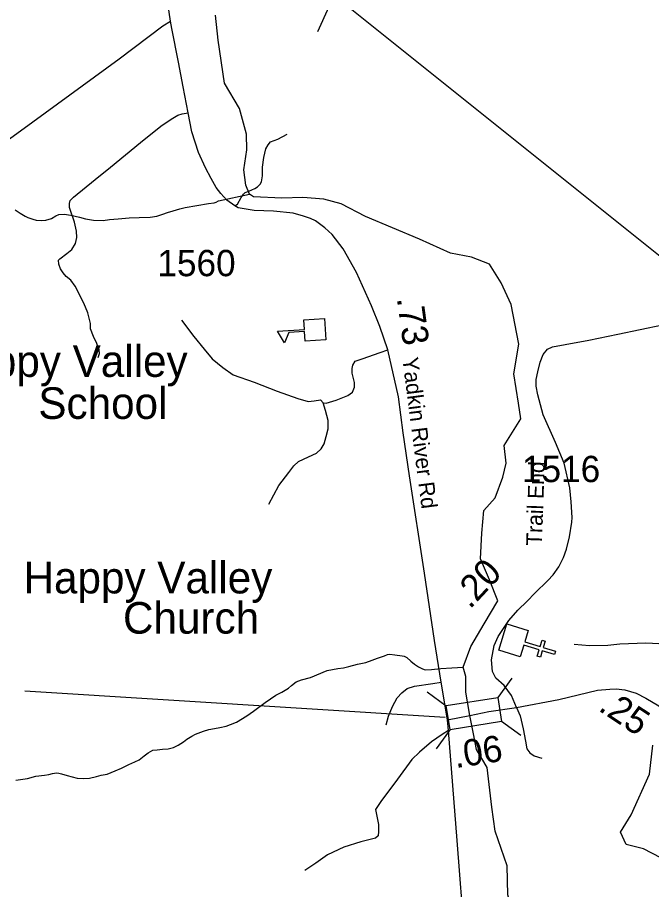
# Model space of a CAD drawing. Extents: x 1159738 to 1321356, y 736314 to 882035.
# Drawn here: x 1241075 to 1244087, y 824270 to 828411 of the extents above; entities that cross this region are included whole.
import ezdxf

# ---------------------------------------------------------------- set-up
doc = ezdxf.new("R2010")
doc.units = 0
for name, color, linetype in [('Exist Cultural Church CELL', 7, 'Continuous'), ('Exist Cultural Church Label', 7, 'Continuous'), ('Exist Cultural Educational Facility High CELL', 7, 'Continuous'), ('Exist Cultural Educational Facility High Label', 7, 'Continuous'), ('Exist Hydrographic Creek Single Shore', 7, 'Continuous'), ('Exist Hydrographic Misc Water Feature', 7, 'Continuous'), ('Exist Road Non-System Type 51', 7, 'Continuous'), ('Exist Road Primary NC Attributed', 7, 'Continuous'), ('Exist Road Primary NC Mileage Hundredths English Label', 7, 'Continuous'), ('Exist Road Primary NC Structure Standard Bridge CELL', 7, 'Continuous'), ('Exist Road Primary NC Structure Standard Bridge Number Label', 7, 'Continuous'), ('Exist Road Secondary Mileage Hundredths English Label', 7, 'Continuous'), ('Exist Road Secondary Structure Standard Bridge Number Label', 7, 'Continuous'), ('Exist Road Secondary Type 20 Attributed', 7, 'Continuous'), ('Exist Road Secondary Type 51 Attributed', 7, 'Continuous'), ('Exist Road Secondary Type 51 Label', 7, 'Continuous'), ('Exist Road Secondary Type 51 Number Label', 7, 'Continuous')]:
    doc.layers.add(name, color=color, linetype=linetype)

msp = doc.modelspace()

# ---------------------------------------------------------------- linework, layer by layer
at = {"layer": 'Exist Cultural Church CELL'}
msp.add_lwpolyline([(1243501.1, 825500.3), (1243484.7, 825445.7), (1243557.6, 825423.7), (1243566.8, 825454.3), (1243582.1, 825449.7), (1243572.9, 825419.1), (1243630.4, 825401.6), (1243625.8, 825386.3), (1243568.2, 825403.7), (1243559, 825373.1), (1243543.7, 825377.7), (1243552.9, 825408.4), (1243480.1, 825430.4), (1243463.3, 825375.3), (1243361.4, 825406.1), (1243399.2, 825531.1)], close=True, dxfattribs=at)
at = {"layer": 'Exist Cultural Educational Facility High CELL'}
msp.add_lwpolyline([(1242539.8, 826880.8), (1242442.1, 826874.1), (1242438.9, 826920.1), (1242364, 826914.9), (1242343, 826866.4), (1242310, 826920.9), (1242438.3, 826929.7), (1242435.1, 826975.6), (1242532.8, 826982.3)], close=True, dxfattribs=at)
at = {"layer": 'Exist Hydrographic Creek Single Shore'}
for points in [[(1243223.9, 825097.1), (1243204.4, 825207.7), (1243204.4, 825281), (1243192.9, 825326.6), (1243228.8, 825424.3), (1243292.8, 825531.1), (1243356.8, 825640.9), (1243317.2, 825740.3), (1243274.5, 825840.9), (1243280.6, 825962.9), (1243289.8, 826069.7), (1243344.6, 826130.7), (1243381.2, 826228.3), (1243396.5, 826295.4), (1243387.3, 826377.8), (1243466.6, 826505.9), (1243454.4, 826579.1), (1243433, 826719.4), (1243457.4, 826859.7), (1243421, 827047.3), (1243372.2, 827151), (1243317.3, 827239.4), (1243232, 827273), (1243131.4, 827291.3), (1242985.1, 827358.4), (1242729, 827465.2), (1242613.2, 827526.2), (1242530.9, 827547.5), (1242430.3, 827556.7), (1242330.3, 827552.8), (1242196.1, 827559), (1242177.3, 827571.9), (1242159, 827614.6), (1242149.8, 827687.8), (1242165.1, 827782.4), (1242162.5, 827857.4), (1242129, 827979.4), (1242058.9, 828098.4), (1242028.6, 828302.6), (1242016.2, 828421.7)], [(1243932.2, 823669.2), (1243798.1, 823754.5), (1243612.2, 823928.4), (1243514.6, 824035.1), (1243420.1, 824184.6), (1243404.9, 824245.6), (1243401.8, 824382.9), (1243343.9, 824547.6), (1243328.7, 824660.5), (1243305.8, 824849.3), (1243255.5, 824935), (1243241, 825009.5), (1243223.9, 825097.1)]]:
    msp.add_lwpolyline(points, dxfattribs=at)
at = {"layer": 'Exist Hydrographic Misc Water Feature'}
for points in [[(1241063.4, 827497), (1241087.1, 827482.4), (1241110.7, 827467.7), (1241124.5, 827461.4), (1241148.4, 827452.8), (1241164.3, 827448.3), (1241190.2, 827447.7), (1241210.2, 827449.1), (1241236.4, 827456.5), (1241256.8, 827469.9), (1241271, 827475.6), (1241297.1, 827477), (1241328.9, 827472.2), (1241368.7, 827463.1), (1241398.4, 827454.3), (1241436.5, 827449.3), (1241482.3, 827446.2), (1241512.4, 827451.4), (1241552.6, 827454.3), (1241604.7, 827459), (1241652.8, 827461.7), (1241705, 827462.4), (1241737.1, 827467.6), (1241765.4, 827476.9), (1241787.6, 827484.2), (1241813.9, 827493.6), (1241846.1, 827502.9), (1241872.2, 827508.1), (1241982.8, 827527.3), (1242008.9, 827530.6), (1242019, 827534.4), (1242029.1, 827540.1), (1242177.3, 827571.9)], [(1241067.7, 824789), (1241121.9, 824797.7), (1241162.1, 824808.6), (1241202.4, 824813.6), (1241224.3, 824817), (1241240.5, 824820.6), (1241250.6, 824822.3), (1241258.7, 824824.2), (1241270.7, 824821.8), (1241284.5, 824819.4), (1241310.4, 824810.8), (1241358.1, 824799.5), (1241390, 824796.7), (1241416.2, 824798.1), (1241450.4, 824807.1), (1241472.6, 824812.6), (1241500.7, 824817.9), (1241539, 824832.9), (1241569.4, 824846.2), (1241603.9, 824863.3), (1241632.3, 824876.5), (1241652.5, 824886), (1241677, 824905.4), (1241695.4, 824918.9), (1241717.8, 824932.3), (1241737.8, 824933.8), (1241763.9, 824937.1), (1241790, 824938.5), (1241816.1, 824943.8), (1241838.4, 824955.3), (1241862.9, 824970.7), (1241879.2, 824984.2), (1241903.5, 824997.6), (1241919.8, 825007.2), (1241958.2, 825022.2), (1241984.4, 825029.5), (1242010.6, 825034.9), (1242036.8, 825040.2), (1242066.9, 825045.5), (1242087.1, 825052.9), (1242115.4, 825064.2), (1242164.3, 825095), (1242196.8, 825116.2), (1242251.9, 825158.7), (1242302.9, 825193.5), (1242331.3, 825206.7), (1242361.8, 825226), (1242376.1, 825239.6), (1242398.6, 825257), (1242424.8, 825266.4), (1242467.2, 825277.3), (1242546, 825309.3), (1242596.2, 825320), (1242624.4, 825323.2), (1242648.6, 825328.6), (1242690.9, 825339.6), (1242729.1, 825348.6), (1242759.6, 825359.8), (1242785.8, 825369.1), (1242799.8, 825372.8), (1242818, 825380.3), (1242832.2, 825385.9), (1242844.3, 825387.6), (1242868.1, 825385), (1242902.1, 825380.2), (1242912, 825377.9), (1242923.9, 825371.5), (1242943.5, 825355), (1242961.1, 825340.6), (1242980.8, 825328.1), (1242998.6, 825317.6), (1243012.4, 825313.2), (1243042.5, 825314.5), (1243086.6, 825319.4), (1243138.8, 825322), (1243192.9, 825326.6)], [(1245953.3, 824421.2), (1245871.6, 824345.4), (1245812.6, 824270.6), (1245726, 824227.3), (1245655.2, 824191.8), (1245560.7, 824215.5), (1245419, 824270.6), (1245269.4, 824262.7), (1245080.5, 824247), (1244950.6, 824207.6), (1244809, 824164.3), (1244675.1, 824160.3), (1244466.5, 824247), (1244049.3, 824463.6), (1243966.7, 824483.3), (1243939.1, 824542.4), (1243990.3, 824625.1), (1244076.9, 824818.1), (1244092.6, 824955.9)]]:
    msp.add_lwpolyline(points, dxfattribs=at)
at = {"layer": 'Exist Road Non-System Type 51'}
for points in [[(1242791.8, 828887.2), (1242751.5, 828854.1), (1242710.8, 828832.1), (1242681.3, 828816), (1242596.7, 828714.8), (1242572.5, 828677.4), (1242569.2, 828651), (1242567, 828584), (1242569.2, 828512.5), (1242553.9, 828461.2), (1242500, 828343.5)], [(1241457.5, 826797.1), (1241463.9, 826815.4), (1241462.6, 826833.1), (1241451.9, 826862.1), (1241436.1, 826896.8), (1241422.2, 826932.2), (1241421, 826958.1), (1241409.6, 827008.6), (1241390, 827054.6), (1241348.5, 827135.7), (1241327.6, 827163.4), (1241306.8, 827181.1), (1241291.1, 827198.1), (1241279.7, 827217.1), (1241271.5, 827239.2), (1241269.6, 827258.1), (1241275.3, 827265.7), (1241310, 827290.9), (1241332.6, 827309.5), (1241350.9, 827337.9), (1241357.2, 827366.3), (1241355.3, 827396.6), (1241345.9, 827439.5), (1241321.9, 827508.3), (1241321.3, 827527.6), (1241325.1, 827541.4), (1241340.8, 827557.2), (1241444.3, 827641.8), (1241516.8, 827699.9), (1241658.7, 827817), (1241755.1, 827895.7), (1241804.9, 827928.5), (1241837.1, 827947.5), (1241856.6, 827953.1), (1241885.6, 827958.8)], [(1242107.4, 827516), (1242119.6, 827524.6), (1242138.1, 827555.8), (1242147.9, 827571.4), (1242156.9, 827580.4), (1242173.3, 827586.2), (1242202.1, 827598.5), (1242215.2, 827606.7), (1242227.1, 827619.8), (1242234.5, 827630.1), (1242239, 827659.7), (1242239.4, 827700.3), (1242245.1, 827746.8), (1242254.5, 827787.4), (1242265.2, 827806.7), (1242277.1, 827819.8), (1242311.9, 827832.6), (1242355.4, 827857.6)], [(1241854, 826974.1), (1241912.3, 826896.8), (1241961.2, 826835.3), (1241999, 826789.6), (1242051, 826748.6), (1242099.9, 826713.9), (1242199.2, 826679.2), (1242307.9, 826636.6), (1242407.2, 826601.9), (1242456.1, 826587.7), (1242484.4, 826590.8), (1242514.4, 826595.6), (1242527, 826581.4), (1242541.2, 826579.8), (1242588.5, 826594), (1242643.6, 826616.1), (1242665.7, 826631.8), (1242676.7, 826655.5), (1242676.7, 826677.6), (1242664.1, 826721.8), (1242664.1, 826743.8), (1242667.3, 826759.6), (1242679.9, 826778.5), (1242713, 826789.6), (1242798.1, 826819.5), (1242834, 826832.1)], [(1243709.4, 826036.5), (1243705.9, 826111), (1243698.8, 826176.9), (1243672.1, 826294.4), (1243630.3, 826393.2), (1243572.6, 826524.4), (1243546.8, 826618.8), (1243539.7, 826659.7), (1243539.7, 826692), (1243546.8, 826727.7), (1243558.4, 826774.8), (1243572.6, 826811.3), (1243593.1, 826835.4), (1243617.1, 826846.9), (1243676.7, 826858.5), (1243788.8, 826879), (1243927.5, 826907.5), (1244138.8, 826951.8)], [(1242268.5, 826099.5), (1242315.8, 826187.8), (1242364.7, 826250.9), (1242388.3, 826282.5), (1242410.4, 826303), (1242457.6, 826325.1), (1242495.5, 826342.4), (1242517.5, 826362.9), (1242531.7, 826386.6), (1242541.2, 826421.3), (1242550.6, 826457.6), (1242550.6, 826497), (1242538, 826544.3), (1242527, 826581.4)], [(1242826.4, 825051.5), (1242837.5, 825093.4), (1242857.2, 825139), (1242878.1, 825179.6), (1242901.5, 825204.2), (1242926.1, 825224), (1242960.6, 825235), (1243048, 825248.6), (1243087.3, 825254.7)], [(1243445.3, 825134.1), (1243462.7, 825094.3), (1243476.8, 825032.7), (1243487.9, 824974.1), (1243495, 824937.8), (1243509.1, 824919.6), (1243530.3, 824904.4), (1243566.7, 824893.3)], [(1243123.1, 825025), (1243092.3, 825006.5), (1243041.9, 824972), (1242984, 824922.7), (1242948.3, 824888.2), (1242880.6, 824793.4), (1242800.6, 824688.7), (1242775, 824649.6), (1242789.7, 824578.2), (1242789.7, 824545), (1242788.5, 824525.2), (1242775, 824514.2), (1242706, 824496.9), (1242626, 824471.1), (1242547.3, 824434.1), (1242491.9, 824395.9), (1242440.2, 824360.2)]]:
    msp.add_lwpolyline(points, dxfattribs=at)
at = {"layer": 'Exist Road Primary NC Attributed'}
for points in [[(1243445.3, 825134.1), (1243647.3, 825172.1), (1243830.7, 825216.7), (1243889.1, 825221.8), (1243919.7, 825222.8), (1243960, 825218.9), (1244014.4, 825202.5), (1244060.1, 825178.3), (1244121.3, 825142.1), (1244198.1, 825083.3), (1244307.7, 825000.1), (1244382.2, 824943.6), (1244617.5, 824777.2)], [(1243223.9, 825097.1), (1243313.7, 825115.2), (1243445.3, 825134.1)], [(1243117.8, 825075.5), (1243223.9, 825097.1)], [(1243294.7, 822914), (1243283.5, 822985.7), (1243268, 823168.8), (1243249.9, 823403.6), (1243200.7, 824033.7), (1243163.6, 824503.5), (1243123.1, 825025), (1243117.8, 825075.5)]]:
    msp.add_lwpolyline(points, dxfattribs=at)
at = {"layer": 'Exist Road Primary NC Structure Standard Bridge CELL'}
for p, q in [((1243423, 825274), (1243356.6, 825182.3)), ((1243112.2, 825141.1), (1243020.5, 825207.5)), ((1243466.5, 825001.6), (1243374.9, 825068)), ((1243130, 825029.4), (1243063.6, 824937.7))]:
    msp.add_line(p, q, dxfattribs=at)
msp.add_lwpolyline([(1243374.9, 825068), (1243130.1, 825028.9), (1243111.8, 825143.2), (1243356.6, 825182.3)], close=True, dxfattribs=at)
at = {"layer": 'Exist Road Primary NC Structure Standard Bridge Number Label'}
msp.add_line((1243106.4, 825086.4), (1241109.3, 825211.9), dxfattribs=at)
at = {"layer": 'Exist Road Secondary Structure Standard Bridge Number Label'}
msp.add_line((1241990.3, 828987.8), (1244392.5, 827066.1), dxfattribs=at)
at = {"layer": 'Exist Road Secondary Type 20 Attributed'}
msp.add_lwpolyline([(1243445.3, 825134.1), (1243421.5, 825191.9), (1243386.9, 825238.2), (1243346.8, 825273.8), (1243331.7, 825305.9), (1243326.4, 825361.1), (1243338.8, 825428.7), (1243358.4, 825471.3), (1243409.1, 825547.8), (1243452.7, 825595.9), (1243496, 825639.6), (1243532, 825676.8), (1243594.8, 825736.9), (1243620.6, 825763.6), (1243646.4, 825801.9), (1243669.5, 825847.3), (1243682.9, 825886.5), (1243697.1, 825944.3), (1243708.5, 826015.1), (1243709.4, 826036.5)], dxfattribs=at)
at = {"layer": 'Exist Road Secondary Type 51 Attributed'}
for points in [[(1241802.3, 828393.5), (1241773.3, 828587.7), (1241753.7, 828740.8), (1241729.1, 828912.9)], [(1240950.2, 827772.7), (1241089.3, 827872.1), (1241557.1, 828213.9), (1241765.2, 828371.7), (1241802.3, 828393.5)], [(1243117.8, 825075.5), (1243087.3, 825254.7), (1243055.3, 825451.8), (1243008.6, 825772.6), (1242937.3, 826233.8), (1242907.8, 826438.7), (1242884.4, 826609.9), (1242834, 826832.1), (1242797.1, 826944.2), (1242756.5, 827041.5), (1242685.3, 827199.9), (1242622.5, 827312), (1242569.6, 827379.7), (1242535.1, 827411.8), (1242490.1, 827444.9), (1242467.6, 827455.8), (1242433.1, 827467.4), (1242385.2, 827482.1), (1242291.6, 827491.6), (1242199.3, 827494), (1242122.9, 827507.6), (1242107.4, 827516), (1242069.2, 827543.1), (1242040.8, 827575.6), (1242019.2, 827604.2), (1241994.6, 827646.1), (1241967.5, 827697.8), (1241935.5, 827770.1), (1241903.3, 827868.6), (1241885.6, 827958.8), (1241862.3, 828081.6), (1241839.6, 828198.8), (1241808, 828358.7), (1241802.3, 828393.5)], [(1244153, 825435), (1244060.7, 825439.1), (1243937, 825435), (1243880.3, 825428.4), (1243792.9, 825427.6), (1243719.6, 825433.3)]]:
    msp.add_lwpolyline(points, dxfattribs=at)

# ---------------------------------------------------------------- texts
at = {"layer": 'Exist Cultural Church Label'}
for s, p in [('Happy Valley', (1241103.5, 825676.1)), ('Church', (1241576.1, 825485.1))]:
    msp.add_text(s, height=150, dxfattribs=at).set_placement(p)
at = {"layer": 'Exist Cultural Educational Facility High Label'}
for s, p in [('Happy Valley', (1240701.3, 826704.3)), ('School', (1241173.9, 826504.8))]:
    msp.add_text(s, height=150, dxfattribs=at).set_placement(p)
at = {"layer": 'Exist Road Primary NC Mileage Hundredths English Label'}
for s, rotation, p in [('.25', 326.5479, (1243829.6, 825123.2)), ('.06', 8.8069, (1243156.2, 824846.1))]:
    msp.add_text(s, height=125, rotation=rotation, dxfattribs=at).set_placement(p)
at = {"layer": 'Exist Road Secondary Mileage Hundredths English Label'}
for s, rotation, p in [('.73', 277.7779, (1242876.8, 827077.9)), ('.20', 46.957, (1243224.1, 825597.9))]:
    msp.add_text(s, height=125, rotation=rotation, dxfattribs=at).set_placement(p)
at = {"layer": 'Exist Road Secondary Type 51 Label'}
for s, rotation, p in [('Yadkin River Rd', 277.3295, (1242902.9, 826793)), ('Trail End', 88.0302, (1243566.2, 825901.2))]:
    msp.add_text(s, height=75, rotation=rotation, dxfattribs=at).set_placement(p)
at = {"layer": 'Exist Road Secondary Type 51 Number Label'}
for s, p in [('1560', (1241739.3, 827182.4)), ('1516', (1243471.5, 826204.5))]:
    msp.add_text(s, height=125, dxfattribs=at).set_placement(p)

doc.saveas('drawing.dxf')
